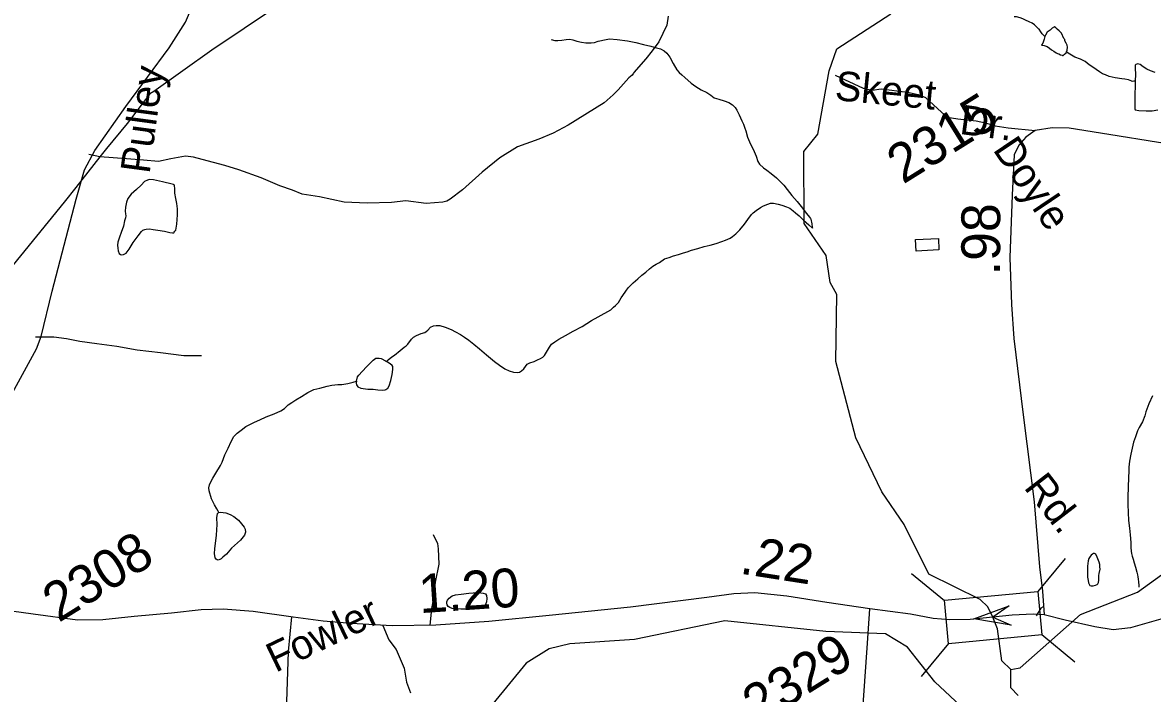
# Model space of a CAD drawing. Extents: x 2001466 to 31450019, y -30647475 to 847247.
# Drawn here: x 2178813 to 2186094, y 775980 to 780304 of the extents above; entities that cross this region are included whole.
import ezdxf

# ---------------------------------------------------------------- set-up
doc = ezdxf.new("R2010")
doc.units = 0
for name, color, linetype in [('Exist Hydrographic Creek Single Shore', 7, 'Continuous'), ('Exist Hydrographic Misc Water Feature', 7, 'Continuous'), ('Exist Road Non-System Type 51', 7, 'Continuous'), ('Exist Road Non-System Type 51 Label', 7, 'Continuous'), ('Exist Road Secondary Mileage Hundredths English Label', 7, 'Continuous'), ('Exist Road Secondary Structure Standard Bridge Attributed CELL', 7, 'Continuous'), ('Exist Road Secondary Structure Standard Bridge CELL', 7, 'Continuous'), ('Exist Road Secondary Type 51 Attributed', 7, 'Continuous'), ('Exist Road Secondary Type 51 Label', 7, 'Continuous'), ('Exist Road Secondary Type 51 Number Label', 7, 'Continuous'), ('Exist Utilities Electrical Transmission Line', 7, 'Continuous')]:
    doc.layers.add(name, color=color, linetype=linetype)

msp = doc.modelspace()

# ---------------------------------------------------------------- linework, layer by layer
at = {"layer": 'Exist Hydrographic Creek Single Shore'}
for points in [[(2185182, 776133.6), (2185123.2, 776190.6), (2185096, 776395.7), (2185064.5, 776471.3), (2185033.7, 776538), (2184983.9, 776585.7), (2184654, 776748), (2184494.1, 777069.5), (2184351.1, 777279.1), (2184182.2, 777627), (2184054, 778118.4), (2184060.2, 778551.3), (2184018.1, 778627.6), (2183992.1, 778802), (2183850.2, 779008.3), (2183847.1, 779474.2), (2183938.2, 779583.9), (2184011.2, 779992.5), (2184060.2, 780135.8), (2184408.2, 780361.5)], [(2185242.1, 776145.4), (2185631.1, 776488.5), (2185997.1, 776631.8), (2186602, 777068.9), (2186967.2, 777254.8), (2187682, 777459.9), (2188332, 777558.1), (2188489.1, 777666.4), (2188604.1, 777916.6), (2188794, 778191.6), (2188943.1, 778293.5), (2189109.2, 778352.4), (2189397.1, 778812.3), (2189496.1, 778931.6), (2189671, 778990.4)]]:
    msp.add_lwpolyline(points, dxfattribs=at)
at = {"layer": 'Exist Hydrographic Misc Water Feature'}
for p, q in [((2185228.8, 776142.8), (2185242.1, 776145.4)), ((2185182, 776133.6), (2185228.8, 776142.8))]:
    msp.add_line(p, q, dxfattribs=at)
for points in [[(2185400.4, 780215.6), (2185394.5, 780221.8), (2185390.6, 780225.6), (2185384.2, 780231.5), (2185374.4, 780245.6), (2185364.1, 780261.3), (2185360.2, 780263.5), (2185348.3, 780275.5), (2185340.1, 780283.2), (2185334, 780289.4), (2185318, 780301.1), (2185299.9, 780309.1), (2185275.9, 780320.9), (2185259.3, 780329), (2185241.3, 780335), (2185217.1, 780340.7), (2185203.1, 780340.8)], [(2185541.3, 780114.9), (2185545.4, 780126.8), (2185547, 780144.8), (2185545, 780158.5), (2185538.6, 780170.8), (2185530.6, 780186.6), (2185528.6, 780194.7), (2185522.6, 780202.5), (2185508.3, 780236.7), (2185493.9, 780252.2), (2185480.4, 780262.4), (2185472.2, 780270.1), (2185462.1, 780276.1), (2185448.2, 780268.1), (2185434.2, 780256), (2185416.6, 780242), (2185404.1, 780223.6), (2185400.4, 780215.6)], [(2182219.2, 780195.9), (2182243.4, 780188.2), (2182261.3, 780188.3), (2182287.1, 780190.5), (2182317, 780194.5), (2182339.2, 780196.8), (2182358.9, 780192.6), (2182385.3, 780185), (2182415, 780177.2), (2182443.1, 780173.3), (2182477.2, 780173.5), (2182499.1, 780175.5), (2182523.1, 780183.6), (2182573.1, 780195.9), (2182594.7, 780200), (2182645.1, 780194.4), (2182711.1, 780186.8), (2182765.1, 780175), (2182815.1, 780163.4), (2182861, 780151.6), (2182897.3, 780141.6), (2182923.2, 780134.1), (2182947.2, 780121.9), (2182965.4, 780106.2), (2182983.7, 780080.3), (2183005.8, 780040.5), (2183028.2, 780000.6), (2183044.1, 779982.7), (2183060.3, 779966.9), (2183080.2, 779950.9), (2183120.6, 779913.2), (2183150.6, 779891.2), (2183186.9, 779871.5), (2183222.5, 779853.6), (2183247.2, 779836), (2183270.7, 779819.9), (2183298.8, 779809.9), (2183333.1, 779800.3), (2183365.1, 779788.6), (2183387.4, 779774.7), (2183405.2, 779756.6), (2183415.5, 779738.8), (2183431.3, 779708.8), (2183447.9, 779671), (2183457.9, 779649.2), (2183468, 779623.3), (2183474.3, 779605.4), (2183484.2, 779565.3), (2183504.7, 779519.6), (2183520.7, 779487.6), (2183541, 779443.6), (2183551, 779409.6), (2183561.3, 779391.8), (2183587.3, 779368), (2183609.5, 779352.1), (2183637.6, 779332.4), (2183671.6, 779302.5), (2183699.7, 779274.7), (2183718, 779256.6), (2183740.1, 779228.9), (2183770.4, 779189), (2183804.7, 779151.4), (2183830.7, 779119.4), (2183864.8, 779073.7), (2183885.1, 779050), (2183890.3, 779042.2), (2183893.3, 779037.8)], [(2185400.4, 780215.6), (2185396.9, 780197.5), (2185392.4, 780183.6), (2185387.1, 780171.4), (2185380.9, 780163.4), (2185379.1, 780159.7), (2185397.1, 780155.7), (2185414.8, 780149.8), (2185431.2, 780140), (2185443.1, 780128), (2185459.3, 780119.9), (2185473.2, 780110.1), (2185482.8, 780104.2), (2185491, 780102.1), (2185501.1, 780096.6), (2185511.5, 780094.6), (2185515.4, 780092.4), (2185519.1, 780092.6), (2185526.9, 780100.8), (2185537.2, 780108.6), (2185541.3, 780114.9)], [(2185982.3, 779925.7), (2185974.1, 779925.7), (2185964.3, 779925.5), (2185960.4, 779927.7), (2185940.1, 779935.3), (2185916.1, 779939.3), (2185896, 779941.1), (2185854.4, 779949.1), (2185816.2, 779956.9), (2185791.8, 779966.6), (2185772.4, 779974.4), (2185753.9, 779986.1), (2185732, 780002.1), (2185710, 780015.9), (2185685.4, 780031.8), (2185659.8, 780053.5), (2185631.5, 780067.5), (2185593.4, 780081), (2185551.3, 780106.8), (2185541.3, 780114.9)], [(2186111.9, 779982.8), (2186081.8, 779992.6), (2186057.4, 780004.4), (2186033.6, 780020.1), (2186015.6, 780033.8), (2185999.6, 780037.9), (2185987.5, 780034), (2185983.4, 780029.8), (2185983.8, 780013.9), (2185983.6, 780007.8), (2185985.6, 779971.8), (2185982.3, 779925.7)], [(2185982.3, 779925.7), (2185981.3, 779809.8), (2185981.5, 779747.7), (2185983.6, 779741.7), (2186005.7, 779737.9), (2186053.5, 779736.4), (2186091.6, 779734.7), (2186127.9, 779741)], [(2179684.8, 778966), (2179726.8, 778960.1), (2179762.9, 778950.5), (2179779.1, 778948.5), (2179787.3, 778948.5), (2179790.8, 778952.4), (2179794.9, 778958.7), (2179800.8, 778966.7), (2179806.4, 779004.8), (2179810.5, 779064.6), (2179810.3, 779104.4), (2179806.2, 779138.7), (2179799.6, 779170.5), (2179793.9, 779204.7), (2179793.7, 779234.3), (2179791.6, 779252.5), (2179789.2, 779258.5), (2179785.3, 779260.4), (2179777.1, 779262.4), (2179715.1, 779278.2), (2179657.1, 779289.8), (2179631.1, 779291.7), (2179617.1, 779289.4), (2179599.3, 779279.5), (2179577.3, 779255.2), (2179547.6, 779228.9), (2179513.6, 779198.7), (2179492, 779170.8), (2179482, 779146.8), (2179476.2, 779114.8), (2179474.4, 779088.7), (2179476.7, 779070.9), (2179478.5, 779058.8), (2179476.9, 779046.5), (2179470.5, 779026.8), (2179462.7, 778992.7), (2179447.3, 778950.8), (2179437.5, 778920.6), (2179427.4, 778888.4), (2179425.4, 778868.5), (2179427.6, 778850.7), (2179429.7, 778832.6), (2179436.1, 778814.6), (2179444, 778808.5), (2179450, 778806.7), (2179463.9, 778808.7), (2179479.7, 778816.9), (2179499.4, 778843.1), (2179525.5, 778887.1), (2179557.2, 778929.3), (2179579.2, 778957.2), (2179588.6, 778965.5), (2179600.7, 778971.4), (2179609.1, 778973.4), (2179630.9, 778973.7), (2179654.8, 778969.7), (2179684.8, 778966)], [(2181158.9, 778118.4), (2181169.2, 778130.7), (2181193.3, 778148.9), (2181208.9, 778160.8), (2181246.7, 778191.2), (2181272.5, 778211.2), (2181284.4, 778221.2), (2181294.6, 778231.4), (2181318.2, 778263.5), (2181332.6, 778275.5), (2181352.1, 778287.6), (2181382, 778299.7), (2181404.3, 778305.7), (2181414.2, 778311.9), (2181424, 778322.1), (2181441.9, 778340.1), (2181461.8, 778350.1), (2181478, 778352.2), (2181502, 778350.5), (2181536, 778340.5), (2181575.8, 778324.8), (2181602.4, 778311), (2181634.2, 778293.2), (2181660.3, 778275.5), (2181688.1, 778257.5), (2181720.5, 778231.5), (2181756.8, 778202.1), (2181802.8, 778162.3), (2181855.1, 778118.7), (2181887, 778096.8), (2181921.1, 778073), (2181949.2, 778059), (2181975.6, 778051.4), (2182001.7, 778049.5), (2182015.6, 778051.4), (2182029.1, 778059.5), (2182043.1, 778071.6), (2182065.2, 778101.6), (2182080.8, 778111.8), (2182109.1, 778120.1), (2182130.6, 778130.2), (2182151.1, 778138.1), (2182164.7, 778148.2), (2182176.6, 778158.5), (2182208.6, 778212.5), (2182222.3, 778230.7), (2182242.4, 778246.8), (2182268.2, 778262.7), (2182311.9, 778287), (2182361.7, 778315.5), (2182419.4, 778345.8), (2182479.4, 778384.2), (2182521.3, 778408.3), (2182602.9, 778452.7), (2182620.9, 778468.6), (2182634.9, 778480.7), (2182652.5, 778500.7), (2182670.5, 778528.9), (2182680.4, 778544.8), (2182699.9, 778573.1), (2182716.1, 778593.4), (2182747.6, 778625.5), (2182777.6, 778651.5), (2182803.6, 778675.9), (2182829.7, 778695.9), (2182853.2, 778715.8), (2182875, 778734.1), (2182894.9, 778746.1), (2182917.4, 778758.5), (2182948.6, 778780.5), (2182978.7, 778790.6), (2183006.8, 778801), (2183040.5, 778808.9), (2183072.7, 778819), (2183096.6, 778827.1), (2183124.7, 778837.5), (2183164.3, 778847.8), (2183206.1, 778860.1), (2183244.5, 778870.1), (2183282.2, 778880.2), (2183318.3, 778892.6), (2183342.1, 778900.8), (2183371.8, 778915), (2183387.8, 778925.1), (2183410, 778943.3), (2183435.6, 778969), (2183465.5, 779005.5), (2183487.5, 779035.4), (2183509.4, 779067.4), (2183521.3, 779077.8), (2183541, 779091.8), (2183569.1, 779111.9), (2183588.4, 779124), (2183614.8, 779134.2), (2183632.6, 779140), (2183652.3, 779140.3), (2183682.9, 779134.5), (2183706.7, 779126.8), (2183734.8, 779116.9), (2183756.9, 779107.1)], [(2183756.9, 779107.1), (2183778.9, 779091.2), (2183794.8, 779077.4), (2183817, 779057.4), (2183845.1, 779029.6), (2183879.3, 778999.7), (2183903.1, 778979.9)], [(2183893.3, 779037.8), (2183899.2, 779007.7), (2183901.5, 778985.8), (2183903.1, 778979.9)], [(2184572, 778831.7), (2184567.7, 778905.8), (2184715.5, 778912.7), (2184717.6, 778838.5), (2184572, 778831.7)], [(2180963.9, 777993.3), (2180962.1, 777979.4), (2180964.1, 777969.4), (2180974.1, 777955.7), (2180992.4, 777947.7), (2181038.1, 777942), (2181072.4, 777940), (2181102.3, 777936.3), (2181134.3, 777934.7), (2181148.6, 777936.6), (2181154.6, 777938.6), (2181166.1, 777946.6), (2181175.9, 777962.5), (2181185.8, 777996.7), (2181193.6, 778034.9), (2181199.7, 778066.8), (2181199.3, 778082.7), (2181199.1, 778086.8), (2181195.4, 778092.6), (2181181.3, 778104.9), (2181158.9, 778118.4)], [(2180963.9, 777993.3), (2180972.1, 778019.7), (2180980.1, 778031.5), (2181001.4, 778055.8), (2181031.6, 778087.8), (2181073, 778128.2), (2181089.2, 778140.4), (2181100.9, 778140.2), (2181111.1, 778140.3), (2181123.2, 778138.4), (2181151.1, 778124.5), (2181158.9, 778118.4)], [(2180077.3, 777146.9), (2180072.9, 777154.8), (2180065.2, 777168.6), (2180049, 777194.6), (2180030.5, 777234.6), (2180016.1, 777286.3), (2180014.1, 777304.5), (2180018.4, 777324.5), (2180027.8, 777348.7), (2180038.1, 777366.5), (2180057.4, 777398.5), (2180089.1, 777448.9), (2180099.2, 777470.9), (2180107, 777494.9), (2180116.6, 777517), (2180136.7, 777561), (2180156.6, 777603), (2180174.7, 777635.2), (2180196.2, 777657.1), (2180222, 777677.5), (2180252.2, 777699.8), (2180281.9, 777715.9), (2180307.7, 777727.8), (2180341.6, 777744.3), (2180383.6, 777762.2), (2180433.2, 777782.7), (2180477.1, 777800.8), (2180501.1, 777817), (2180525.1, 777839), (2180549.1, 777855.2), (2180573.1, 777871.5), (2180610.6, 777893.4), (2180650.8, 777919.8), (2180690.4, 777938.1), (2180728.1, 777948.2), (2180776.5, 777960.4), (2180806, 777966.5), (2180844.1, 777970.9), (2180870.2, 777971), (2180908.1, 777977), (2180944.2, 777985.3), (2180963.9, 777993.3)], [(2186094.1, 777897.4), (2186070.5, 777847.1), (2186051.2, 777794.8), (2186045.1, 777769), (2186029.5, 777730.8), (2186009.4, 777694.8), (2185998.1, 777672.6), (2185984.2, 777634.5), (2185972.3, 777598.6), (2185964.5, 777560.4), (2185954.9, 777522.5), (2185945.4, 777476.5), (2185941.7, 777438.2), (2185941.9, 777406.5), (2185939.7, 777378.4), (2185938.7, 777302.3), (2185936.6, 777252.3), (2185935, 777196.6), (2185937.6, 777146.3), (2185939.7, 777094.4), (2185946.3, 777044.4), (2185950.8, 777002.3), (2185954.7, 776952.6), (2185954.9, 776920.5), (2185957.3, 776896.6), (2185959.2, 776882.6), (2185963.5, 776864.9), (2185969.6, 776844.9), (2185975.8, 776820.9), (2185984.2, 776792.8), (2185994.2, 776760.8), (2185998.3, 776744.8), (2186000.4, 776731.1), (2186002.6, 776717), (2186004.7, 776698.8), (2186007.2, 776674.9), (2186006.7, 776665.2)], [(2180077.3, 777146.9), (2180087.3, 777148.6), (2180123.4, 777143.1), (2180151.1, 777133.3), (2180173.2, 777119.4), (2180203.4, 777095.4), (2180223.5, 777073.6), (2180241.5, 777051.8), (2180247.6, 777037.9), (2180249.7, 777019.8), (2180244, 777000), (2180218.1, 776967.8), (2180160.1, 776915.3), (2180126.5, 776876.9), (2180102.9, 776857), (2180092.6, 776846.8), (2180084.8, 776843.1), (2180072.9, 776838.8), (2180067, 776840.9), (2180060.8, 776844.7), (2180054.9, 776852.9), (2180050.6, 776880.7), (2180052.6, 776912.5), (2180061.9, 776998.7), (2180067.6, 777068.8), (2180065.2, 777110.9), (2180069, 777138.8), (2180072.9, 777144.7), (2180077.3, 777146.9)], [(2185750.2, 776753.1), (2185756.2, 776781.4), (2185756, 776795.2), (2185754.1, 776811.4), (2185750, 776825.4), (2185737.5, 776857.2), (2185729.7, 776877.1), (2185721.5, 776881.2), (2185713.3, 776880.8), (2185707.6, 776876.8), (2185699.8, 776870.7), (2185693.6, 776862.6), (2185683.8, 776848.7), (2185679.7, 776834.7), (2185676.2, 776800.8), (2185674.6, 776762.5), (2185676.4, 776728.5), (2185678.9, 776706.7), (2185682.8, 776692.7), (2185686.7, 776682.8), (2185691, 776674.9), (2185699.2, 776672.8), (2185712.7, 776673.2), (2185727.1, 776677.1), (2185737.1, 776681.3), (2185742.8, 776685.3), (2185746.9, 776695.2), (2185748.6, 776709.1), (2185748.4, 776729), (2185748.4, 776739.2), (2185750.2, 776753.1)], [(2181682.4, 776522.1), (2181636.1, 776521.8), (2181604.1, 776523.8), (2181582.1, 776527.5), (2181566.1, 776533.2), (2181556.1, 776539.2), (2181549.9, 776551.5), (2181547.9, 776561.5), (2181547.9, 776569.2), (2181552, 776581.1), (2181561.6, 776593.5), (2181581.7, 776609.5), (2181603.7, 776615.5), (2181639.5, 776619.8), (2181689.4, 776626.1), (2181745.3, 776630.2), (2181765.4, 776628.4), (2181781.2, 776626.4), (2181795.2, 776620.7), (2181801.7, 776610.8), (2181805.4, 776590.7), (2181801.9, 776568.9), (2181797.6, 776556.6), (2181791.9, 776546.5), (2181783.9, 776536.8), (2181775.9, 776532.7), (2181754.4, 776528.2), (2181732.4, 776524.2), (2181706.2, 776522.1), (2181682.4, 776522.1)], [(2185232.9, 775496.7), (2185185.1, 775592.2), (2184691.1, 776055.1), (2184515.2, 776278.5), (2184373.1, 776363.4), (2183989, 776377.8), (2183339.2, 776447), (2182757.1, 776327.8), (2182340.2, 776300.2), (2182207.1, 776266.9), (2182058.1, 776174.8), (2181735.1, 775781.2), (2181535, 775676.9)], [(2185229.8, 775966.3), (2185182, 776015.5), (2185182, 776133.6)]]:
    msp.add_lwpolyline(points, dxfattribs=at)
at = {"layer": 'Exist Road Non-System Type 51'}
msp.add_line((2179310.8, 779438.6), (2179239.5, 779454.5), dxfattribs=at)
for points in [[(2182973.8, 780344.8), (2182964.8, 780286.6), (2182912.6, 780179.7), (2182869.6, 780123), (2182828.4, 780070.4), (2182753, 779981.6), (2182749.7, 779977.5), (2182740.3, 779966.3), (2182720.6, 779948.4), (2182650, 779871.2), (2182617.8, 779838.6), (2182561.4, 779787.7), (2182329.9, 779643.8), (2182232.7, 779592.2), (2182139.5, 779552.5), (2182002.4, 779504.2), (2181887.6, 779432.2), (2181775.2, 779340.4), (2181647.1, 779226.1), (2181568.2, 779166.8), (2181546.5, 779152.4), (2181520.5, 779146), (2181414.8, 779138.2), (2181281.8, 779155.4), (2181190.4, 779144), (2181032.7, 779139.7), (2180884.7, 779147.1), (2180726.2, 779180.3), (2180615.4, 779198.9), (2180551.4, 779224.1), (2180471, 779252.1), (2180350.3, 779304.1), (2180206, 779354.5), (2180116.8, 779382), (2179970.5, 779420.9), (2179913.3, 779436.9), (2179863, 779443.8), (2179769.2, 779425.5), (2179689.1, 779409.4), (2179593.1, 779416.3), (2179510.8, 779423.2), (2179310.8, 779438.6)], [(2184049.9, 779966), (2184229.3, 779880.8), (2184286.9, 779869.3), (2184346.7, 779876.2), (2184514.6, 779855.5), (2184583.6, 779841.7), (2184631.9, 779820.9), (2184735.5, 779726.6), (2184772.3, 779694.3), (2184839, 779682.8), (2184958.6, 779671.3), (2185018.5, 779657.5), (2185080.6, 779639.1), (2185163.4, 779625.3), (2185337.7, 779607.7)], [(2178895.2, 778277.4), (2179013.8, 778277.4), (2179095.9, 778268.2), (2179182.5, 778250), (2179292, 778236.3), (2179419.7, 778218.1), (2179551.9, 778195.2), (2179702.4, 778177), (2179852.9, 778158.7), (2179966.9, 778158.7)], [(2181458.8, 777004.8), (2181485.9, 776945.1), (2181490.5, 776911.2), (2181493.3, 776863.1), (2181496.1, 776813.3), (2181472.1, 776696.9), (2181464, 776621.5), (2181460.1, 776594.1), (2181448.3, 776527.5), (2181437.8, 776416.7)], [(2185389.6, 776538.5), (2185374, 776528.4), (2185344.4, 776479.9)], [(2180491.4, 775375.9), (2180512.4, 775796.3), (2180525.8, 776250.4), (2180548.9, 776472.8)], [(2181133.6, 776418.4), (2181172.7, 776325.4), (2181220.7, 776261.9), (2181272.6, 776142.6), (2181286.1, 776052.2), (2181313, 775982.9)]]:
    msp.add_lwpolyline(points, dxfattribs=at)
at = {"layer": 'Exist Road Secondary Structure Standard Bridge Attributed CELL'}
msp.add_lwpolyline([(2185183.5, 776419), (2184943.1, 776459.9), (2185171.7, 776544.7), (2185064.5, 776471.3)], close=True, dxfattribs=at)
at = {"layer": 'Exist Road Secondary Structure Standard Bridge CELL'}
for p, q in [((2185531.7, 776850.1), (2185355.8, 776637.4)), ((2184754.5, 776575.5), (2184541.9, 776751.4)), ((2184780.5, 776300.7), (2184604.6, 776088.1)), ((2185595, 776180.4), (2185382.4, 776356.3))]:
    msp.add_line(p, q, dxfattribs=at)
msp.add_lwpolyline([(2185382.4, 776356.3), (2184780.6, 776299.4), (2184754, 776580.5), (2185355.8, 776637.4)], close=True, dxfattribs=at)
at = {"layer": 'Exist Road Secondary Type 51 Attributed'}
for points in [[(2178008.8, 776607.7), (2178143.8, 776832.9), (2178344.7, 777191), (2178709.9, 777846.5), (2178903.5, 778200.4), (2178932.8, 778280), (2179003.9, 778573.2), (2179157.8, 779165.8), (2179212.2, 779354.3), (2179279.1, 779480), (2179479, 779762.7), (2179757.3, 780141.8), (2179863, 780307.2), (2179925.8, 780455.9), (2180001.1, 780698.8), (2180063.9, 780956.4), (2180226.1, 781679), (2180421.8, 782455.9), (2180505.5, 782694.7), (2180732.6, 783163.8), (2180822.6, 783379.5)], [(2187300.2, 779411.9), (2186990.5, 779429.7), (2186756.6, 779449.6), (2186449, 779487.3), (2186133.5, 779531.3), (2185813.3, 779582.6), (2185556.9, 779623.4), (2185448.6, 779625.5), (2185337.7, 779607.7), (2185278.1, 779565.9), (2185233.1, 779513.5), (2185202.7, 779452.8), (2185189.7, 779191), (2185175.5, 778788.9), (2185186, 778487.3), (2185200.1, 778268.5), (2185260.3, 777776.3), (2185332, 777215.1), (2185367, 776795.2), (2185385.9, 776638.1), (2185397.4, 776485.2)], [(2184272, 776525), (2183996.3, 776565.8), (2183737.8, 776606.7), (2183532.2, 776627.6), (2183397.2, 776621.3), (2183223.5, 776598.3), (2182730.1, 776535.5), (2182206.4, 776481), (2181818.2, 776442.3), (2181475.5, 776419.2), (2181195.1, 776415), (2180929.8, 776429.7), (2180749.8, 776444.4), (2180557.3, 776471.6), (2180299.4, 776507.2), (2180104.7, 776521.9), (2179963.5, 776518.7), (2179773.6, 776496.7), (2179532.9, 776474.7), (2179329.9, 776453.8), (2179167.7, 776451.7), (2178880.5, 776490.4), (2178365.6, 776561.6), (2178008.8, 776607.7)], [(2184162.6, 774558.5), (2184170, 774883.1), (2184193, 775232.8), (2184212.9, 775563.7), (2184231.7, 775936.5), (2184257.9, 776303), (2184272, 776525)], [(2185064.5, 776471.3), (2184919.2, 776456.9), (2184789.4, 776453.8), (2184680.6, 776462.2), (2184535.1, 776489.4), (2184272, 776525)], [(2187428.9, 776436), (2186952.8, 776517.7), (2186788.5, 776543.8), (2186605.4, 776560.6), (2186510.2, 776548), (2186163.3, 776462.2), (2185951.9, 776401.4), (2185841, 776389.9), (2185723.3, 776408.8), (2185531.8, 776451.7), (2185397.4, 776485.2)], [(2185397.4, 776485.2), (2185324.6, 776490.4), (2185189.7, 776484.2), (2185064.5, 776471.3)]]:
    msp.add_lwpolyline(points, dxfattribs=at)
at = {"layer": 'Exist Utilities Electrical Transmission Line'}
msp.add_line((2179310.8, 779438.6), (2179155.8, 779242.1), dxfattribs=at)
for points in [[(2180872.8, 780692.7), (2180031.8, 780126.8), (2179657.7, 779861.1), (2179633.8, 779845), (2179486.9, 779654.7), (2179353.4, 779492.6), (2179310.8, 779438.6)], [(2179155.8, 779242.1), (2179080.5, 779146.7), (2177625.4, 777359), (2177631.5, 777353), (2177124.1, 776738.2)]]:
    msp.add_lwpolyline(points, dxfattribs=at)

# ---------------------------------------------------------------- texts
at = {"layer": 'Exist Road Non-System Type 51 Label'}
for s, rotation, p in [('Skeet', 354.45921, (2184042.7, 779805.4)), ('Dr.', 352.35192, (2184846, 779587.3))]:
    msp.add_text(s, height=190, rotation=rotation, dxfattribs=at).set_placement(p)
at = {"layer": 'Exist Road Secondary Mileage Hundredths English Label'}
for s, rotation, p in [('.98', 89.85012, (2185112, 778674.7)), ('.22', 351.12967, (2183428.6, 776752.9)), ('1.20', 3.88229, (2181373.3, 776496.6))]:
    msp.add_text(s, height=250, rotation=rotation, dxfattribs=at).set_placement(p)
at = {"layer": 'Exist Road Secondary Type 51 Label'}
for s, rotation, p in [('Pulley', 82.37388, (2179631, 779325)), ('Doyle', 303.91596, (2185061.6, 779486)), ('Rd.', 307.73263, (2185260.7, 777306.5)), ('Fowler', 25.66062, (2180442.8, 776111.3))]:
    msp.add_text(s, height=190, rotation=rotation, dxfattribs=at).set_placement(p)
at = {"layer": 'Exist Road Secondary Type 51 Number Label'}
for s, p in [('2315', (2184487, 779259.2)), ('2308', (2179045.4, 776433.1)), ('2329', (2183555.5, 775775.9))]:
    msp.add_text(s, height=250, rotation=31.91803, dxfattribs=at).set_placement(p)

doc.saveas('drawing.dxf')
